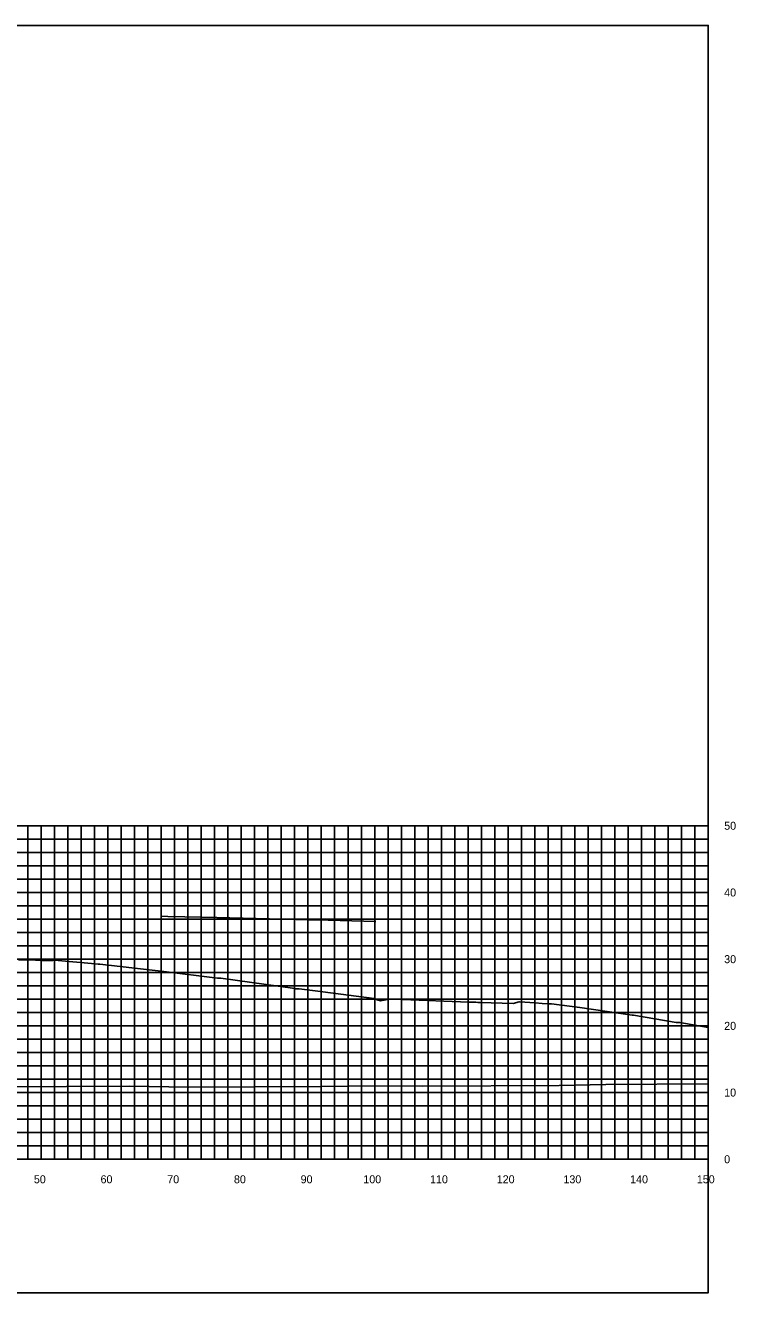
# Model space of a CAD drawing. Extents: x 1800880 to 1818864, y 245271 to 250560.
# Drawn here: x 1817270 to 1817376.5, y 248408.9 to 248598.9 of the extents above; entities that cross this region are included whole.
import ezdxf

# ---------------------------------------------------------------- set-up
doc = ezdxf.new("R2010")
doc.units = 0
for name, color, linetype in [('33', 7, 'Continuous'), ('CL-CNST', 7, 'Continuous'), ('DESIGN - DRAINAGE - Bridges', 7, 'Continuous'), ('Level 37', 7, 'Continuous'), ('Level 46', 7, 'Continuous'), ('Level 62', 7, 'Continuous')]:
    doc.layers.add(name, color=color, linetype=linetype)

msp = doc.modelspace()

# ---------------------------------------------------------------- linework, layer by layer
at = {"layer": 'CL-CNST'}
msp.add_lwpolyline([(1817269.01, 248458.78), (1817271.52, 248458.72), (1817272.52, 248458.69), (1817273.55, 248458.7), (1817273.71, 248458.7), (1817274.12, 248458.7), (1817274.4, 248458.71), (1817280.47, 248458.19), (1817280.92, 248458.14), (1817281.19, 248458.13), (1817290.8, 248457.05), (1817298.82, 248456.04), (1817298.94, 248456.04), (1817299.33, 248456.03), (1817310.42, 248454.46), (1817310.56, 248454.44), (1817310.6, 248454.44), (1817310.97, 248454.44), (1817311.06, 248454.44), (1817313.49, 248454.13), (1817322.3, 248452.96), (1817322.37, 248452.94), (1817322.53, 248452.87), (1817322.64, 248452.83), (1817322.72, 248452.8), (1817322.78, 248452.77), (1817322.83, 248452.76), (1817322.87, 248452.74), (1817322.9, 248452.73), (1817323.26, 248452.65), (1817324.61, 248452.87), (1817326.56, 248452.83), (1817336.52, 248452.45), (1817337.09, 248452.42), (1817337.38, 248452.41), (1817337.54, 248452.41), (1817337.88, 248452.4), (1817338.18, 248452.39), (1817343.15, 248452.25), (1817344.06, 248452.48), (1817344.12, 248452.48), (1817346.47, 248452.33), (1817347.48, 248452.25), (1817347.5, 248452.25), (1817348.42, 248452.2), (1817348.65, 248452.2), (1817348.91, 248452.2), (1817353.14, 248451.65), (1817360.97, 248450.46), (1817361.19, 248450.46), (1817367.57, 248449.4), (1817367.78, 248449.4), (1817368.12, 248449.39), (1817372.39, 248448.62)], dxfattribs=at)
at = {"layer": 'DESIGN - DRAINAGE - Bridges'}
for p, q in [((1817372.39, 248428.88), (1817372.39, 248478.88)), ((1817372.45, 248478.88), (1817372.39, 248478.88)), ((1817372.45, 248468.88), (1817372.39, 248468.88)), ((1817372.45, 248458.88), (1817372.39, 248458.88)), ((1817372.45, 248448.88), (1817372.39, 248448.88)), ((1817372.45, 248438.88), (1817372.39, 248438.88)), ((1817072.39, 248428.88), (1817372.39, 248428.88)), ((1817272.39, 248428.82), (1817272.39, 248428.88)), ((1817282.39, 248428.82), (1817282.39, 248428.88)), ((1817292.39, 248428.82), (1817292.39, 248428.88)), ((1817302.39, 248428.82), (1817302.39, 248428.88)), ((1817312.39, 248428.82), (1817312.39, 248428.88)), ((1817322.39, 248428.82), (1817322.39, 248428.88)), ((1817332.39, 248428.82), (1817332.39, 248428.88)), ((1817342.39, 248428.82), (1817342.39, 248428.88)), ((1817352.39, 248428.82), (1817352.39, 248428.88)), ((1817362.39, 248428.82), (1817362.39, 248428.88)), ((1817372.39, 248428.82), (1817372.39, 248428.88)), ((1817372.45, 248428.88), (1817372.39, 248428.88))]:
    msp.add_line(p, q, dxfattribs=at)
at = {"layer": 'Level 37'}
msp.add_lwpolyline([(1817072.39, 248408.88), (1817372.39, 248408.88), (1817372.39, 248598.88), (1817072.39, 248598.88)], close=True, dxfattribs=at)
at = {"layer": 'Level 46'}
for p, q in [((1817072.39, 248478.88), (1817372.39, 248478.88)), ((1817270.39, 248428.88), (1817270.39, 248478.88)), ((1817272.39, 248428.88), (1817272.39, 248478.88)), ((1817274.39, 248428.88), (1817274.39, 248478.88)), ((1817276.39, 248428.88), (1817276.39, 248478.88)), ((1817278.39, 248428.88), (1817278.39, 248478.88)), ((1817280.39, 248428.88), (1817280.39, 248478.88)), ((1817282.39, 248428.88), (1817282.39, 248478.88)), ((1817284.39, 248428.88), (1817284.39, 248478.88)), ((1817286.39, 248428.88), (1817286.39, 248478.88)), ((1817288.39, 248428.88), (1817288.39, 248478.88)), ((1817290.39, 248428.88), (1817290.39, 248478.88)), ((1817292.39, 248428.88), (1817292.39, 248478.88)), ((1817294.39, 248428.88), (1817294.39, 248478.88)), ((1817296.39, 248428.88), (1817296.39, 248478.88)), ((1817298.39, 248428.88), (1817298.39, 248478.88)), ((1817300.39, 248428.88), (1817300.39, 248478.88)), ((1817302.39, 248428.88), (1817302.39, 248478.88)), ((1817304.39, 248428.88), (1817304.39, 248478.88)), ((1817306.39, 248428.88), (1817306.39, 248478.88)), ((1817308.39, 248428.88), (1817308.39, 248478.88)), ((1817310.39, 248428.88), (1817310.39, 248478.88)), ((1817312.39, 248428.88), (1817312.39, 248478.88)), ((1817314.39, 248428.88), (1817314.39, 248478.88)), ((1817316.39, 248428.88), (1817316.39, 248478.88)), ((1817318.39, 248428.88), (1817318.39, 248478.88)), ((1817320.39, 248428.88), (1817320.39, 248478.88)), ((1817322.39, 248428.88), (1817322.39, 248478.88)), ((1817324.39, 248428.88), (1817324.39, 248478.88)), ((1817326.39, 248428.88), (1817326.39, 248478.88)), ((1817328.39, 248428.88), (1817328.39, 248478.88)), ((1817330.39, 248428.88), (1817330.39, 248478.88)), ((1817332.39, 248428.88), (1817332.39, 248478.88)), ((1817334.39, 248428.88), (1817334.39, 248478.88)), ((1817336.39, 248428.88), (1817336.39, 248478.88)), ((1817338.39, 248428.88), (1817338.39, 248478.88)), ((1817340.39, 248428.88), (1817340.39, 248478.88)), ((1817342.39, 248428.88), (1817342.39, 248478.88)), ((1817344.39, 248428.88), (1817344.39, 248478.88)), ((1817346.39, 248428.88), (1817346.39, 248478.88)), ((1817348.39, 248428.88), (1817348.39, 248478.88)), ((1817350.39, 248428.88), (1817350.39, 248478.88)), ((1817352.39, 248428.88), (1817352.39, 248478.88)), ((1817354.39, 248428.88), (1817354.39, 248478.88)), ((1817356.39, 248428.88), (1817356.39, 248478.88)), ((1817358.39, 248428.88), (1817358.39, 248478.88)), ((1817360.39, 248428.88), (1817360.39, 248478.88)), ((1817362.39, 248428.88), (1817362.39, 248478.88)), ((1817364.39, 248428.88), (1817364.39, 248478.88)), ((1817366.39, 248428.88), (1817366.39, 248478.88)), ((1817368.39, 248428.88), (1817368.39, 248478.88)), ((1817370.39, 248428.88), (1817370.39, 248478.88)), ((1817372.39, 248428.88), (1817372.39, 248478.88)), ((1817072.39, 248476.88), (1817372.39, 248476.88)), ((1817072.39, 248474.88), (1817372.39, 248474.88)), ((1817072.39, 248472.88), (1817372.39, 248472.88)), ((1817072.39, 248470.88), (1817372.39, 248470.88)), ((1817072.39, 248468.88), (1817372.39, 248468.88)), ((1817072.39, 248466.88), (1817372.39, 248466.88)), ((1817072.39, 248464.88), (1817372.39, 248464.88)), ((1817072.39, 248462.88), (1817372.39, 248462.88)), ((1817072.39, 248460.88), (1817372.39, 248460.88)), ((1817072.39, 248458.88), (1817372.39, 248458.88)), ((1817072.39, 248456.88), (1817372.39, 248456.88)), ((1817072.39, 248454.88), (1817372.39, 248454.88)), ((1817072.39, 248452.88), (1817372.39, 248452.88)), ((1817072.39, 248450.88), (1817372.39, 248450.88)), ((1817072.39, 248448.88), (1817372.39, 248448.88)), ((1817072.39, 248446.88), (1817372.39, 248446.88)), ((1817072.39, 248444.88), (1817372.39, 248444.88)), ((1817072.39, 248442.88), (1817372.39, 248442.88)), ((1817072.39, 248440.88), (1817372.39, 248440.88)), ((1817072.39, 248438.88), (1817372.39, 248438.88)), ((1817072.39, 248436.88), (1817372.39, 248436.88)), ((1817072.39, 248434.88), (1817372.39, 248434.88)), ((1817072.39, 248432.88), (1817372.39, 248432.88)), ((1817072.39, 248430.88), (1817372.39, 248430.88)), ((1817072.39, 248428.88), (1817372.39, 248428.88))]:
    msp.add_line(p, q, dxfattribs=at)
at = {"layer": 'Level 62'}
for points in [[(1817290.42, 248465.31), (1817291.37, 248465.29), (1817296.45, 248465.17), (1817298.72, 248465.11), (1817312.52, 248464.78), (1817313.63, 248464.76), (1817322.56, 248464.54)], [(1817072.39, 248440.35), (1817072.49, 248440.35), (1817076.37, 248440.33), (1817100.25, 248440.14), (1817107.75, 248440.12), (1817128, 248439.93), (1817138.36, 248439.92), (1817155.76, 248439.8), (1817168.44, 248439.8), (1817183.52, 248439.69), (1817198.12, 248439.72), (1817211.27, 248439.62), (1817227.49, 248439.68), (1817239.03, 248439.64), (1817256.63, 248439.73), (1817266.78, 248439.74), (1817285.58, 248439.84), (1817294.54, 248439.68), (1817314.37, 248439.8), (1817322.29, 248439.89), (1817329.59, 248439.84), (1817350.05, 248439.96), (1817357.03, 248440.08), (1817372.39, 248440.17)]]:
    msp.add_lwpolyline(points, dxfattribs=at)

# ---------------------------------------------------------------- texts
for s, p in [('50', (1817271.29, 248425.28)), ('60', (1817281.29, 248425.28)), ('70', (1817291.29, 248425.28)), ('80', (1817301.29, 248425.28)), ('90', (1817311.29, 248425.28)), ('100', (1817320.69, 248425.28)), ('110', (1817330.69, 248425.28)), ('120', (1817340.69, 248425.28)), ('130', (1817350.69, 248425.28)), ('140', (1817360.69, 248425.28)), ('150', (1817370.69, 248425.28))]:
    msp.add_text(s, height=1.2).set_placement(p)
at = {"layer": '33'}
for s, p in [('50', (1817374.79, 248478.28)), ('40', (1817374.79, 248468.28)), ('30', (1817374.79, 248458.28)), ('20', (1817374.79, 248448.28)), ('10', (1817374.79, 248438.28)), ('0', (1817374.79, 248428.28))]:
    msp.add_text(s, height=1.2, dxfattribs=at).set_placement(p)

doc.saveas('drawing.dxf')
